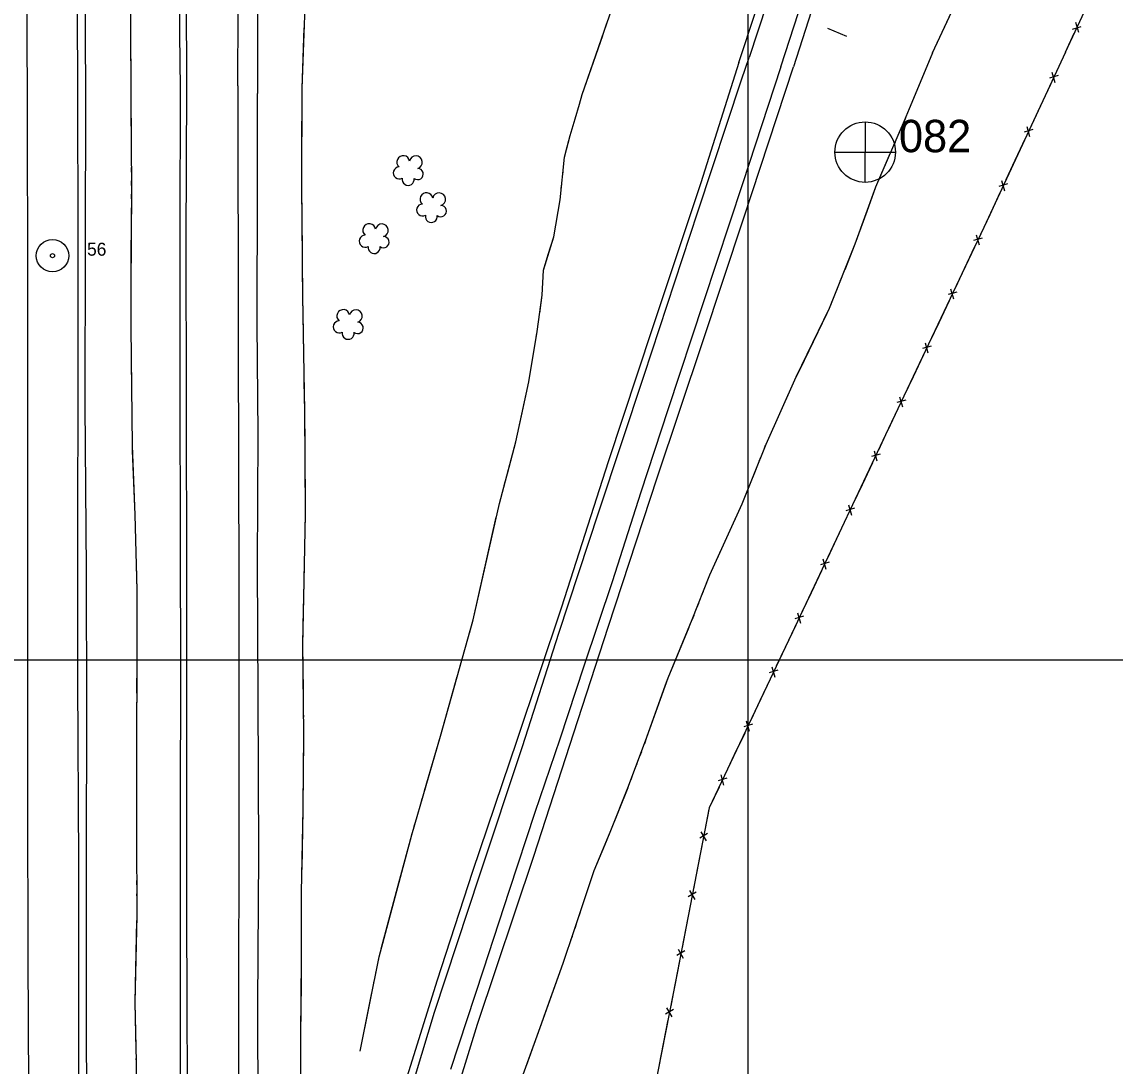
# Model space of a CAD drawing. Extents: x 353423 to 364002, y 127000 to 201942.
# Drawn here: x 360164 to 360670, y 157812 to 158295 of the extents above; entities that cross this region are included whole.
import ezdxf

# ---------------------------------------------------------------- set-up
doc = ezdxf.new("R2010")
doc.units = 0
for name, color, linetype in [('E_DTM_SlopeBottom', 7, 'Continuous'), ('E_DTM_SlopeTop', 7, 'Continuous'), ('E_FEN_Generic', 7, 'Continuous'), ('E_LAND_BrushLine', 7, 'Continuous'), ('E_LAND_TreeLine', 7, 'Continuous'), ('E_RDWY_AsphConc', 7, 'Continuous'), ('E_RDWY_Gravel', 7, 'Continuous'), ('E_STRUCT_WingWall', 7, 'Continuous')]:
    doc.layers.add(name, color=color, linetype=linetype)

msp = doc.modelspace()

# ---------------------------------------------------------------- linework, layer by layer
at = {"layer": 'E_DTM_SlopeBottom'}
for p, q in [((360650.15, 158291.96), (360654.13, 158293.13)), ((360652.96, 158290.47), (360651.63, 158295.12)), ((360640.57, 158272.03), (360641.92, 158267.32)), ((360643.41, 158270.52), (360639.39, 158269.33)), ((360628.89, 158246.95), (360630.25, 158242.24)), ((360631.73, 158245.44), (360627.71, 158244.25)), ((360617.21, 158221.87), (360618.57, 158217.16)), ((360620.06, 158220.36), (360616.03, 158219.17)), ((360605.51, 158196.81), (360606.84, 158192.09)), ((360608.35, 158195.28), (360604.32, 158194.11)), ((360596.52, 158170.27), (360592.48, 158169.1)), ((360593.68, 158171.8), (360595.01, 158167.08)), ((360584.69, 158145.26), (360580.66, 158144.09)), ((360581.85, 158146.79), (360583.18, 158142.07)), ((360572.86, 158120.25), (360568.83, 158119.08)), ((360570.02, 158121.78), (360571.35, 158117.06)), ((360561.04, 158095.24), (360557, 158094.07)), ((360558.2, 158096.76), (360559.53, 158092.05)), ((360549.22, 158070.22), (360545.19, 158069.05)), ((360546.39, 158071.74), (360547.72, 158067.03)), ((360537.41, 158045.2), (360533.38, 158044.03)), ((360534.57, 158046.73), (360535.91, 158042.02)), ((360525.6, 158020.18), (360521.56, 158019.02)), ((360522.76, 158021.71), (360524.09, 158017)), ((360513.74, 157995.18), (360509.71, 157994.02)), ((360510.91, 157996.71), (360512.23, 157992)), ((360501.89, 157970.18), (360497.85, 157969.02)), ((360499.05, 157971.71), (360500.38, 157967)), ((360490.03, 157945.19), (360486, 157944.03)), ((360487.2, 157946.72), (360488.52, 157942)), ((360481.12, 157919.61), (360477.5, 157917.49)), ((360477.99, 157920.39), (360480.45, 157916.16)), ((360475.84, 157892.46), (360472.22, 157890.33)), ((360472.72, 157893.24), (360475.17, 157889)), ((360470.57, 157865.3), (360466.95, 157863.17)), ((360467.45, 157866.08), (360469.9, 157861.84)), ((360465.28, 157838.14), (360461.65, 157836.02)), ((360462.15, 157838.93), (360464.59, 157834.68))]:
    msp.add_line(p, q, dxfattribs=at)
for points in [[(360646.79, 158281.31), (360766.54, 158537.39), (360892.67, 158555.4)], [(360646.79, 158281.31), (360650.93, 158290.16)], [(360646.79, 158281.31), (360609, 158200.14), (360563.57, 158104.09), (360522.81, 158017.77), (360481.91, 157931.55), (360465.2, 157845.46), (360447.55, 157755.99), (360423.77, 157639.44), (360407.53, 157555.27), (360395.12, 157493.2), (360372.61, 157381.99), (360361.97, 157330.17), (360362.33, 157235.45), (360362.61, 157110.91), (360362.74, 157004.69), (360362.59, 156846.28), (360362.92, 156692.1), (360362.95, 156542.89), (360363.68, 156421.08)], [(360646.79, 158281.31), (360642.62, 158272.34)], [(360639.86, 158266.42), (360635.11, 158256.23)], [(360635.11, 158256.23), (360630.94, 158247.26)], [(360628.18, 158241.34), (360623.44, 158231.14)], [(360623.44, 158231.14), (360619.26, 158222.18)], [(360616.5, 158216.26), (360611.76, 158206.06)], [(360611.76, 158206.06), (360609, 158200.14), (360607.57, 158197.11)], [(360604.77, 158191.2), (360599.97, 158181.04)], [(360599.97, 158181.04), (360595.74, 158172.1)], [(360592.94, 158166.19), (360588.14, 158156.03)], [(360588.14, 158156.03), (360583.91, 158147.09)], [(360581.11, 158141.18), (360576.3, 158131.02)], [(360576.3, 158131.02), (360572.08, 158122.08)], [(360569.28, 158116.17), (360564.48, 158106.01)], [(360564.48, 158106.01), (360563.57, 158104.09), (360560.25, 158097.07)], [(360557.46, 158091.16), (360552.66, 158080.99)], [(360552.66, 158080.99), (360548.44, 158072.05)], [(360545.65, 158066.14), (360540.85, 158055.97)], [(360540.85, 158055.97), (360536.63, 158047.03)], [(360533.84, 158041.12), (360529.04, 158030.95)], [(360529.04, 158030.95), (360524.81, 158022.01)], [(360522.02, 158016.1), (360517.2, 158005.95)], [(360517.2, 158005.95), (360512.96, 157997.01)], [(360510.16, 157991.11), (360505.35, 157980.95)], [(360505.35, 157980.95), (360501.11, 157972.02)], [(360498.31, 157966.11), (360493.49, 157955.95)], [(360493.49, 157955.95), (360489.25, 157947.02)], [(360486.45, 157941.11), (360481.91, 157931.55), (360481.79, 157930.9)], [(360481.79, 157930.9), (360479.91, 157921.2)], [(360478.66, 157914.78), (360476.52, 157903.74)], [(360476.52, 157903.74), (360474.63, 157894.04)], [(360473.39, 157887.62), (360471.24, 157876.58)], [(360471.24, 157876.58), (360469.36, 157866.88)], [(360468.11, 157860.46), (360465.97, 157849.42)], [(360465.97, 157849.42), (360465.2, 157845.46), (360464.07, 157839.72)], [(360462.8, 157833.31), (360460.63, 157822.28)], [(360460.63, 157822.28), (360458.72, 157812.58)]]:
    msp.add_lwpolyline(points, dxfattribs=at)
at = {"layer": 'E_DTM_SlopeTop'}
for points in [[(360239.96, 158265.3), (360239.59, 158394.04), (360239.39, 158476.29), (360239.5, 158560.35), (360239.52, 158628.82), (360239.25, 158659.35), (360239.22, 158671.41)], [(360263.67, 158265.69), (360263.9, 158335.71), (360263.6, 158417.61), (360263.63, 158490.79), (360263.67, 158570.53), (360263.57, 158637.02), (360263.36, 158662.55), (360263.37, 158671.9)], [(360165.51, 158669.92), (360165.52, 158660.89), (360165.63, 158607.45), (360165.68, 158543.94), (360165.65, 158487.88), (360165.82, 158418.28), (360165.66, 158339.84), (360166.09, 158261.27)], [(360189.59, 158260.27), (360189.31, 158348.49), (360189.2, 158395.3), (360189.36, 158451.09), (360189.35, 158506.54), (360189.36, 158578.51), (360189.48, 158635.89), (360188.93, 158661.64), (360188.95, 158670.39)], [(360226.23, 158671.14), (360226.24, 158669.14), (360225.59, 158656.23), (360224.25, 158651.53), (360223.24, 158648.18), (360222.77, 158646.39), (360223.73, 158644.79), (360225.17, 158643.1), (360227.44, 158641), (360229.3, 158639.33), (360232.18, 158636.84), (360232.91, 158617.55), (360234.7, 158591.18), (360236.22, 158568.43), (360236.68, 158526.73), (360236.36, 158467.03), (360236.57, 158369.88), (360236.69, 158289.69), (360236.89, 158264.65)], [(360495.62, 158276.52), (360518.82, 158346.57), (360531.48, 158385.27), (360546.32, 158429.88), (360561.2, 158474.66), (360571.98, 158506.33), (360584.47, 158544.57), (360597.85, 158585.98), (360615.36, 158637.69), (360623.24, 158661.11), (360625.94, 158670.43)], [(360514.98, 158274.48), (360541.59, 158356.29), (360554.82, 158395.64), (360567.76, 158434.68), (360582.15, 158478.15), (360593.29, 158511.69), (360597.43, 158522.34), (360603.23, 158537.9), (360609.09, 158550.12), (360617.58, 158565.33), (360628.19, 158583.69), (360638.9, 158601.49), (360649.08, 158618.15), (360658.81, 158634.33), (360674.39, 158658.98)], [(360676.35, 158657.43), (360643.82, 158602.68), (360629.11, 158578.29), (360616.74, 158555.73), (360610.6, 158543.51), (360608.79, 158539.08), (360605.11, 158528.83), (360596.16, 158503.24), (360587.54, 158477.31), (360573.99, 158437.16), (360558.04, 158388.58), (360540.07, 158334.32), (360520.99, 158274.54)], [(360272.51, 158350.6), (360272.73, 158262.12)], [(360516.83, 158329.18), (360500.37, 158278.91)], [(360192.82, 158318.22), (360193.17, 158261.61)], [(360336.62, 157776.96), (360354.72, 157836.95), (360375.65, 157900.45), (360395.42, 157959.91), (360412.28, 158012.27), (360430.79, 158068.54), (360451.82, 158131.74), (360476.61, 158207.4), (360496.9, 158268.45), (360500.37, 158278.91)], [(360280.74, 157191.88), (360282.15, 157263.77), (360283.49, 157314.85), (360285.88, 157371.28), (360289.08, 157409.79), (360293.05, 157448.18), (360298.12, 157485.96), (360304.27, 157526.54), (360311.57, 157572.88), (360320.3, 157624.9), (360328.45, 157662.01), (360338.52, 157705.78), (360351.34, 157754.14), (360362.04, 157790.78), (360374.67, 157831.3), (360400.71, 157909.09), (360421.04, 157971.89), (360435.3, 158015.65), (360457.82, 158084.25), (360478.94, 158147.43), (360497.95, 158204.65), (360520.99, 158274.54)], [(360495.62, 158276.52), (360478.03, 158220.85), (360455.53, 158153.16), (360435.03, 158091.73), (360413.43, 158024.43), (360392.83, 157962.6), (360372.3, 157902.01), (360355.85, 157851.3), (360335.82, 157787.51)], [(360514.98, 158274.48), (360497.3, 158220.43), (360479.18, 158165.7), (360462.75, 158115.76), (360450.25, 158077.65), (360436.9, 158036.07), (360423.87, 157997.09), (360412.67, 157963.27), (360401.22, 157929.24), (360389.32, 157893.23), (360377.29, 157856.3), (360362.16, 157810.28)], [(360193.17, 158261.61), (360193.01, 158191.02), (360192.77, 158117.89), (360193.37, 158041.43), (360193.56, 157976.06), (360193.34, 157908.89), (360193.48, 157844.67), (360193.57, 157782.36), (360193.62, 157712.81), (360193.6, 157652.06), (360193.79, 157580.38), (360193.96, 157515.21), (360194.04, 157448.51), (360194.2, 157386.85), (360193.64, 157314.96), (360194.23, 157242.83)], [(360236.89, 158264.65), (360236.82, 158198.55), (360236.84, 158125.22), (360237, 158055.03), (360237.01, 157992.96), (360236.88, 157932.82), (360236.96, 157870.34), (360236.89, 157798.84), (360237.39, 157738.03), (360237.31, 157678.08), (360237.45, 157610.62), (360237.36, 157544.24), (360237.28, 157488.76), (360237.33, 157433.36), (360237.44, 157378.01), (360237.48, 157318.85), (360237.82, 157270.42), (360237.95, 157219.79)], [(360241.32, 156419.96), (360241.51, 156560.2), (360241.07, 156642.76), (360241.15, 156726.04), (360241, 156797.89), (360240.88, 156872.46), (360240.87, 156966.75), (360240.68, 157064.15), (360240.98, 157159.17), (360240.55, 157266.9), (360240.55, 157363.02), (360240.57, 157445.23), (360240.2, 157511.9), (360240.33, 157591.37), (360240.41, 157674.6), (360240.41, 157761.93), (360239.97, 157881.89), (360239.98, 157964.77), (360239.96, 158037.02), (360239.86, 158119.7), (360239.76, 158193.83), (360239.96, 158265.3)], [(360263.67, 158265.69), (360263.74, 158147.04), (360264.16, 158034.81), (360264.11, 157927.04), (360263.92, 157833.45), (360264.17, 157726.46)], [(360273.06, 157789.3), (360272.93, 157840.44), (360273.4, 157909.99), (360273.01, 157983.14), (360272.75, 158043.95), (360272.97, 158104.52), (360272.52, 158155.56), (360272.72, 158218.92), (360272.73, 158262.12)], [(360166.09, 158261.27), (360166.28, 158168.07), (360166.26, 158089.76), (360166.22, 158022.68), (360166.24, 157935.55), (360166.34, 157862.28), (360166.67, 157802.01), (360166.54, 157735.04), (360166.64, 157668.06), (360166.79, 157607.34), (360166.75, 157550.43), (360166.83, 157493.96), (360166.96, 157447.05), (360167.06, 157397.91), (360167, 157337.33), (360166.93, 157280.62), (360167.17, 157233.59)], [(360190.22, 157217.09), (360190.27, 157296.19), (360190.19, 157376.1), (360190.3, 157450.16), (360190.13, 157521.68), (360190.06, 157603.43), (360190.07, 157677.23), (360189.91, 157737.22), (360190.04, 157816.19), (360190.01, 157905.9), (360189.61, 157990.36), (360189.61, 158061.55), (360189.65, 158126.31), (360189.75, 158198.61), (360189.59, 158260.27)]]:
    msp.add_lwpolyline(points, dxfattribs=at)
at = {"layer": 'E_FEN_Generic'}
for centre, radius, start, end in [((360340.22, 158230.45), 2.97, 8.7193, 229.9532), ((360346.08, 158230.37), 2.97, 286.3701, 169.3434), ((360338.39, 158225.39), 2.78, 91.6902, 299.4632), ((360346.87, 158224.9), 2.61, 231.0753, 89.0079), ((360342.48, 158222.42), 2.78, 168.3672, 9.3782), ((360350.98, 158213.29), 2.97, 8.7193, 229.9532), ((360356.83, 158213.21), 2.97, 286.3701, 169.3434), ((360349.15, 158208.24), 2.78, 91.6902, 299.4632), ((360353.24, 158205.26), 2.78, 168.3672, 9.3782), ((360357.63, 158207.74), 2.61, 231.0753, 89.0079), ((360324.46, 158198.88), 2.97, 8.7193, 229.9532), ((360330.31, 158198.8), 2.97, 286.3701, 169.3434), ((360322.62, 158193.83), 2.78, 91.6902, 299.4632), ((360331.1, 158193.34), 2.61, 231.0753, 89.0079), ((360326.72, 158190.85), 2.78, 168.3672, 9.3782), ((360312.44, 158159.19), 2.97, 8.7193, 229.9532), ((360318.3, 158159.11), 2.97, 286.3701, 169.3434), ((360310.61, 158154.13), 2.78, 91.6902, 299.4632), ((360319.09, 158153.64), 2.61, 231.0753, 89.0079), ((360314.71, 158151.16), 2.78, 168.3672, 9.3782)]:
    msp.add_arc(centre, radius, start, end, dxfattribs=at)
at = {"layer": 'E_LAND_BrushLine'}
msp.add_line((360536.63, 158292.46), (360545.45, 158288.73), dxfattribs=at)
at = {"layer": 'E_LAND_TreeLine'}
for p, q in [((360500, 157500), (360500, 160500)), ((360500, 156000), (360500, 158500)), ((358500, 158000), (362500, 158000)), ((358500, 158000), (362500, 158000))]:
    msp.add_line(p, q, dxfattribs=at)
at = {"layer": 'E_RDWY_AsphConc'}
for radius in [7.5, 7.5, 0.96, 0.96]:
    msp.add_circle((360177.83, 158187.09), radius, dxfattribs=at)
at = {"layer": 'E_RDWY_Gravel'}
for p, q in [((360554.05, 158249.08), (360553.98, 158221.22)), ((360554.05, 158249.08), (360553.98, 158221.22)), ((360540.14, 158235.05), (360568.04, 158235.03)), ((360540.14, 158235.05), (360568.04, 158235.03))]:
    msp.add_line(p, q, dxfattribs=at)
msp.add_circle((360554.1, 158235.05), 14, dxfattribs=at)
msp.add_circle((360554.1, 158235.05), 14, dxfattribs=at)
at = {"layer": 'E_STRUCT_WingWall'}
for points in [[(360214.25, 158261.91), (360214, 158323.08), (360214.02, 158354.18), (360213.63, 158389.63), (360213.76, 158429.66), (360213.73, 158441.67), (360213.89, 158473), (360214.53, 158500.46), (360214.62, 158517.93), (360215.01, 158525.44), (360216.02, 158529.17), (360220.01, 158529.07)], [(360585.27, 158280.93), (360599.91, 158312.53), (360605.62, 158324.49), (360610.64, 158335.47), (360615.03, 158344.92), (360619.24, 158353.79), (360623.89, 158365.23), (360630.09, 158379.27), (360634.84, 158391.36), (360639.46, 158402.36), (360645.8, 158414.61), (360650.07, 158423.19), (360655.77, 158436.66), (360662.3, 158450.89), (360667.18, 158462.86), (360671.95, 158473.99)], [(360585.27, 158280.93), (360598.57, 158309.62)], [(360294.6, 158302.45), (360293.28, 158264.48)], [(360423.09, 158261.64), (360438.35, 158305.87)], [(360214.25, 158261.91), (360214.12, 158294.7)], [(360294.26, 158292.6), (360293.28, 158264.48)], [(360433.86, 158292.86), (360434.52, 158294.75)], [(360423.09, 158261.64), (360432.56, 158289.08)], [(360585.27, 158280.93), (360572.22, 158249.49), (360558.89, 158218.84), (360549.35, 158192.43), (360537.44, 158162.58), (360522.05, 158130.86), (360508.05, 158099.67), (360497.04, 158072.13), (360482.07, 158039.21), (360473.92, 158018.5), (360462.71, 157991.47), (360452.92, 157963.97), (360444.43, 157941.39), (360435.89, 157920.08), (360428.52, 157902.28), (360419.27, 157874.6), (360414.07, 157859.45), (360403.51, 157829.68), (360393.66, 157802.36), (360386.96, 157782.33), (360377.05, 157753.11), (360370.95, 157731.5), (360359.92, 157697.39), (360356.87, 157688.31)], [(360585.27, 158280.93), (360574.23, 158254.33)], [(360213.96, 157601.96), (360213.84, 157659.75), (360213.84, 157713.94), (360215.81, 157754.21), (360216.8, 157787.78), (360216.64, 157813.83), (360216.07, 157841.29), (360216.97, 157881.49), (360216.85, 157920.05), (360216.81, 157961.52), (360217.01, 157998.71), (360217.02, 158032.22), (360216.08, 158067.15), (360214.82, 158099.29), (360214.54, 158126.3), (360214.28, 158153.79), (360214.18, 158172.15), (360214.48, 158217.57), (360214.25, 158261.91)], [(360214.41, 158232), (360214.25, 158261.91)], [(360293.28, 158264.48), (360293.13, 158219.47), (360293.58, 158168.16), (360294.47, 158115.24), (360294.85, 158067.68), (360294.14, 158036.28), (360293.53, 158006.76), (360294.07, 157965.74), (360293.7, 157930.9), (360293, 157892.42), (360293.01, 157861.28), (360292.64, 157826.51), (360292.64, 157805.12)], [(360293.28, 158264.48), (360293.18, 158234.44)], [(360320.31, 157818.81), (360329.06, 157862.46), (360344.14, 157918.94), (360357.54, 157964.7), (360372.62, 158018.58), (360384.75, 158072.33), (360392.33, 158100.86), (360398.31, 158128.71), (360402.26, 158151.94), (360404.52, 158168.76), (360405.09, 158180.38), (360409.9, 158195.81), (360412.84, 158212.94), (360414.93, 158232.65), (360417.47, 158242.76), (360419.82, 158250.44), (360421.9, 158257.19), (360423.09, 158261.64)], [(360415.57, 158235.19), (360417.47, 158242.76), (360419.82, 158250.44), (360421.9, 158257.19), (360423.09, 158261.64)], [(360572.71, 158250.66), (360572.22, 158249.49), (360571.93, 158248.83)], [(360570.35, 158245.19), (360569.55, 158243.37)], [(360567.97, 158239.72), (360567.18, 158237.9)], [(360414.6, 158229.59), (360414.8, 158231.48)], [(360565.59, 158234.26), (360558.89, 158218.84), (360554.81, 158207.56)], [(360214.44, 158225.81), (360214.43, 158227.87)], [(360293.17, 158230.29), (360293.16, 158228.22)], [(360214.47, 158219.62), (360214.46, 158221.68)], [(360293.15, 158224.08), (360293.14, 158222.01)], [(360414.01, 158223.93), (360414.21, 158225.82)], [(360293.15, 158217.86), (360293.16, 158215.79)], [(360413.41, 158218.27), (360413.61, 158220.16)], [(360214.46, 158213.43), (360214.47, 158215.5)], [(360293.2, 158211.64), (360293.47, 158181.6)], [(360407.35, 158187.63), (360409.9, 158195.81), (360412.84, 158212.94), (360413.01, 158214.5)], [(360214.23, 158179.4), (360214.43, 158209.31)], [(360554.81, 158207.56), (360549.35, 158192.43), (360544.63, 158180.62)], [(360403.42, 158160.56), (360404.52, 158168.76), (360405.09, 158180.38), (360407.35, 158187.63)], [(360293.47, 158181.6), (360293.58, 158168.16), (360293.86, 158151.56)], [(360214.32, 158149.49), (360214.28, 158153.79), (360214.18, 158172.15), (360214.23, 158179.4)], [(360543.16, 158176.93), (360542.42, 158175.08)], [(360540.95, 158171.39), (360540.22, 158169.55)], [(360538.74, 158165.86), (360538.01, 158164.01)], [(360536.37, 158160.39), (360523.8, 158134.48)], [(360402.66, 158154.92), (360402.91, 158156.8)], [(360401.81, 158149.29), (360402.13, 158151.16)], [(360214.38, 158143.3), (360214.35, 158145.36)], [(360293.93, 158147.42), (360293.97, 158145.34)], [(360400.85, 158143.68), (360401.17, 158145.55)], [(360294.04, 158141.2), (360294.07, 158139.13)], [(360394.92, 158112.94), (360398.31, 158128.71), (360400.22, 158139.93)], [(360214.43, 158137.11), (360214.41, 158139.18)], [(360294.14, 158134.99), (360294.18, 158132.91)], [(360214.49, 158130.93), (360214.47, 158132.99)], [(360523.8, 158134.48), (360522.05, 158130.86), (360511.9, 158108.25)], [(360214.91, 158096.89), (360214.82, 158099.29), (360214.54, 158126.3), (360214.53, 158126.8)], [(360294.25, 158128.77), (360294.47, 158115.24), (360294.6, 158098.73)], [(360388.44, 158086.21), (360392.33, 158100.86), (360394.92, 158112.94)], [(360510.27, 158104.62), (360509.46, 158102.81)], [(360216.09, 158067.01), (360216.08, 158067.15), (360214.91, 158096.89)], [(360294.6, 158098.73), (360294.84, 158068.68)], [(360507.85, 158099.18), (360507.12, 158097.33)], [(360505.64, 158093.64), (360504.9, 158091.8)], [(360503.43, 158088.11), (360497.04, 158072.13), (360492.24, 158061.57)], [(360386.98, 158080.71), (360387.47, 158082.55)], [(360385.52, 158075.21), (360386, 158077.04)], [(360384.16, 158069.68), (360384.57, 158071.54)], [(360294.78, 158064.54), (360294.73, 158062.47)], [(360377.26, 158039.14), (360383.32, 158065.98)], [(360216.25, 158060.82), (360216.2, 158062.89)], [(360492.24, 158061.57), (360482.07, 158039.21), (360480.52, 158035.27)], [(360216.42, 158054.64), (360216.36, 158056.7)], [(360294.64, 158058.32), (360294.59, 158056.25)], [(360216.58, 158048.45), (360216.53, 158050.51)], [(360294.5, 158052.11), (360294.45, 158050.04)], [(360217.01, 158014.42), (360217.02, 158032.22), (360216.7, 158044.33)], [(360294.36, 158045.89), (360294.14, 158036.28), (360293.72, 158015.86)], [(360370.88, 158012.39), (360372.62, 158018.58), (360377.26, 158039.14)], [(360479.06, 158031.57), (360478.34, 158029.72)], [(360476.88, 158026.02), (360476.15, 158024.18)], [(360474.7, 158020.48), (360473.97, 158018.63)], [(360216.93, 157984.51), (360217.01, 157998.71), (360217.01, 158014.42)], [(360293.72, 158015.86), (360293.53, 158006.76), (360293.81, 157985.82)], [(360472.45, 158014.96), (360462.71, 157991.47), (360461.57, 157988.29)], [(360369.35, 158006.91), (360369.86, 158008.73)], [(360367.82, 158001.43), (360368.33, 158003.25)], [(360366.28, 157995.94), (360366.79, 157997.77)], [(360357.85, 157965.79), (360365.26, 157992.29)], [(360461.57, 157988.29), (360452.92, 157963.97), (360451.87, 157961.17)], [(360216.9, 157978.33), (360216.91, 157980.39)], [(360293.86, 157981.67), (360293.89, 157979.6)], [(360216.87, 157972.14), (360216.88, 157974.2)], [(360293.95, 157975.46), (360293.97, 157973.38)], [(360216.83, 157965.95), (360216.85, 157968.01)], [(360294.03, 157969.24), (360294.05, 157967.17)], [(360294.04, 157963.02), (360293.73, 157932.98)], [(360350.13, 157939.39), (360357.54, 157964.7), (360357.85, 157965.79)], [(360216.84, 157931.92), (360216.81, 157961.52), (360216.81, 157961.82)], [(360450.47, 157957.45), (360449.77, 157955.59)], [(360448.37, 157951.87), (360447.67, 157950.01)], [(360446.27, 157946.29), (360445.57, 157944.43)], [(360444.16, 157940.72), (360435.89, 157920.08), (360433.37, 157914.01)], [(360293.73, 157932.98), (360293.7, 157930.9), (360293.19, 157902.94)], [(360348.53, 157933.92), (360349.06, 157935.74)], [(360216.91, 157902.01), (360216.85, 157920.05), (360216.84, 157931.92)], [(360346.92, 157928.46), (360347.46, 157930.28)], [(360345.33, 157923), (360345.86, 157924.82)], [(360337.15, 157892.78), (360344.14, 157918.94), (360344.26, 157919.36)], [(360433.37, 157914.01), (360428.52, 157902.28), (360423.41, 157887)], [(360216.93, 157895.82), (360216.92, 157897.88)], [(360293.11, 157898.79), (360293.08, 157896.72)], [(360293, 157892.58), (360293, 157892.42), (360293, 157890.51)], [(360330.05, 157866.2), (360337.15, 157892.78)], [(360216.95, 157889.63), (360216.94, 157891.69)], [(360216.97, 157883.44), (360216.96, 157885.51)], [(360293, 157886.36), (360293, 157884.29)], [(360422.16, 157883.23), (360421.53, 157881.34)], [(360216.25, 157849.42), (360216.92, 157879.32)], [(360293, 157880.15), (360293.01, 157861.28), (360292.89, 157850.1)], [(360420.27, 157877.58), (360419.64, 157875.69)], [(360418.36, 157871.93), (360417.71, 157870.05)], [(360328.7, 157860.67), (360329.06, 157862.46), (360329.08, 157862.53)], [(360416.42, 157866.3), (360414.07, 157859.45), (360406.86, 157839.13)], [(360327.58, 157855.09), (360327.95, 157856.95)], [(360326.46, 157849.51), (360326.83, 157851.37)], [(360216.52, 157819.52), (360216.07, 157841.29), (360216.25, 157849.42)], [(360292.89, 157850.1), (360292.64, 157826.51), (360292.64, 157820.06)], [(360320.31, 157818.81), (360325.72, 157845.79)], [(360406.86, 157839.13), (360403.51, 157829.68), (360397.14, 157812.01)], [(360292.64, 157815.91), (360292.64, 157813.84)], [(360216.64, 157813.33), (360216.64, 157813.83), (360216.61, 157815.39)]]:
    msp.add_lwpolyline(points, dxfattribs=at)

# ---------------------------------------------------------------- texts
at = {"layer": 'E_RDWY_AsphConc'}
msp.add_text('56', height=6, dxfattribs=at).set_placement((360193.83, 158187.09))
msp.add_text('56', height=6, dxfattribs=at).set_placement((360193.83, 158187.09))
at = {"layer": 'E_RDWY_Gravel'}
msp.add_text('082', height=15, dxfattribs=at).set_placement((360569.75, 158234.99))
msp.add_text('082', height=15, dxfattribs=at).set_placement((360569.75, 158234.99))

doc.saveas('drawing.dxf')
